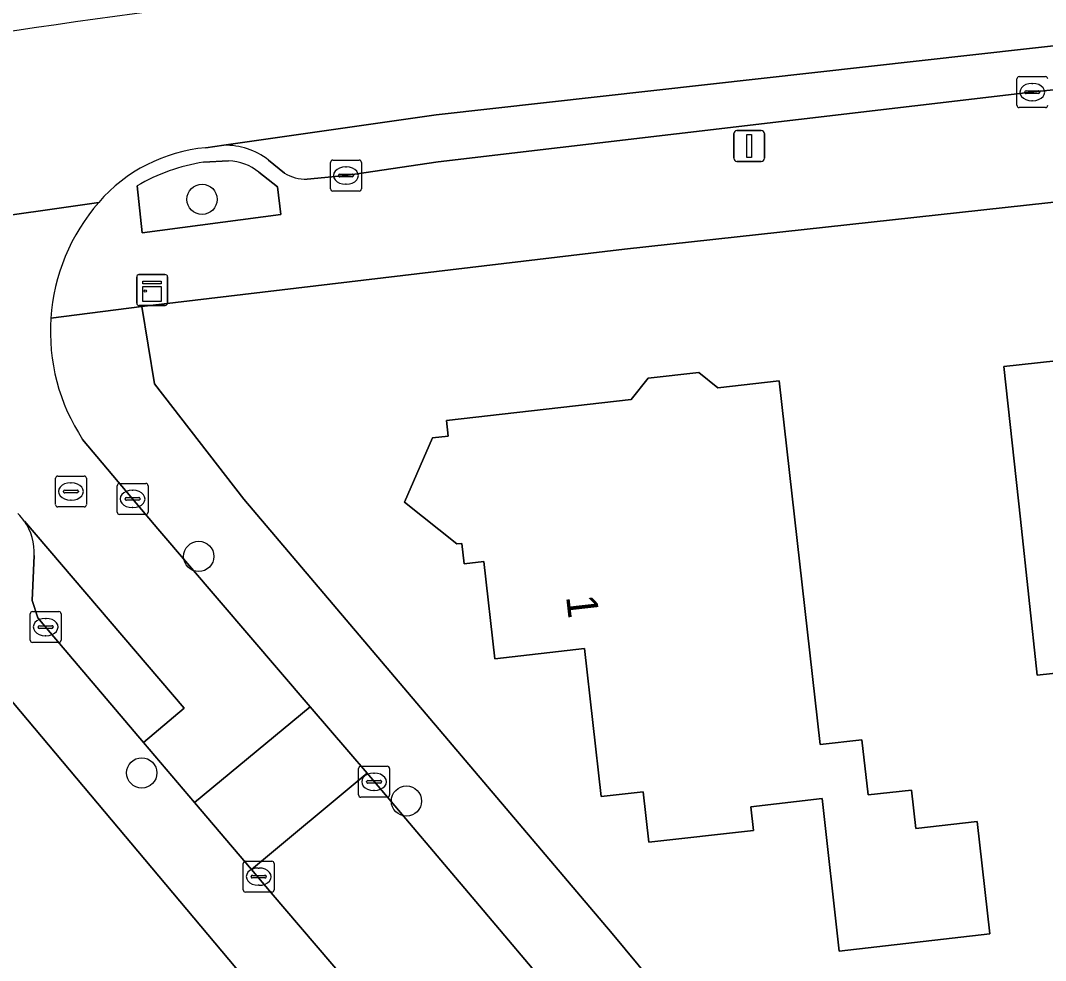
# Model space of a CAD drawing. Extents: x 161772 to 163126, y 383092 to 383917.
# Drawn here: x 162023.56 to 162056.73, y 383445 to 383475.4 of the extents above; entities that cross this region are included whole.
import ezdxf

# ---------------------------------------------------------------- set-up
doc = ezdxf.new("R2010")
doc.units = 0
for name, color, linetype in [('IMGEO_Boom', 7, 'Continuous'), ('IMGEO_Erf', 7, 'Continuous'), ('IMGEO_Groenvoorziening', 7, 'Continuous'), ('IMGEO_Kast', 7, 'Continuous'), ('IMGEO_Kolk', 7, 'Continuous'), ('IMGEO_Lichtmast', 7, 'Continuous'), ('IMGEO_Pand', 7, 'Continuous'), ('IMGEO_Pand_nummerreeks', 7, 'Continuous'), ('IMGEO_Parkeervlak_open', 7, 'Continuous'), ('IMGEO_Rijbaan_lokaal_gesloten', 7, 'Continuous'), ('IMGEO_Rijbaan_lokaal_open', 7, 'Continuous'), ('IMGEO_Rioolput', 7, 'Continuous'), ('IMGEO_Voetpad_gesloten', 7, 'Continuous')]:
    doc.layers.add(name, color=color, linetype=linetype)

msp = doc.modelspace()

# ---------------------------------------------------------------- linework, layer by layer
at = {"layer": 'IMGEO_Boom'}
for centre in [(162029.438, 383469.616), (162029.331, 383458.07), (162027.487, 383451.069), (162036.051, 383450.159)]:
    msp.add_circle(centre, 0.489, dxfattribs=at)
at = {"layer": 'IMGEO_Erf'}
for points in [[(162100.337, 383471.381), (162086.524, 383472.415), (162082.905, 383472.362), (162043.107, 383468.003), (162027.495, 383466.15), (162027.9, 383463.647), (162030.791, 383459.92), (162042.704, 383445.878), (162056.737, 383428.976), (162069.531, 383413.985), (162082.036, 383400.151), (162085.851, 383396.183), (162119.667, 383362.459)], [(162061.015, 383454.722), (162056.459, 383454.227), (162055.911, 383459.269), (162055.374, 383464.21), (162064.081, 383465.156)], [(161988.831, 383383.094), (161989.798, 383375.666), (161990.795, 383374.566), (161992.579, 383373.341), (161993.75, 383372.87), (162001.33, 383371.327), (162032.857, 383365.301), (162067.97, 383400.221), (162013.474, 383465.049)]]:
    msp.add_lwpolyline(points, dxfattribs=at)
msp.add_lwpolyline([(162050.055, 383445.31), (162049.497, 383450.238), (162047.191, 383449.977), (162047.277, 383449.211), (162043.888, 383448.828), (162043.704, 383450.457), (162042.352, 383450.305), (162041.811, 383455.087), (162038.905, 383454.759), (162038.55, 383457.9), (162037.915, 383457.828), (162037.84, 383458.491), (162037.685, 383458.474), (162035.988, 383459.826), (162036.891, 383461.899), (162037.401, 383461.956), (162037.344, 383462.464), (162043.319, 383463.14), (162043.869, 383463.829), (162045.505, 383464.014), (162046.125, 383463.521), (162048.105, 383463.744), (162049.434, 383451.991), (162050.784, 383452.144), (162050.987, 383450.355), (162052.393, 383450.514), (162052.533, 383449.27), (162054.515, 383449.494), (162054.926, 383445.861)], close=True, dxfattribs=at)
at = {"layer": 'IMGEO_Groenvoorziening'}
for points in [[(162030.298, 383470.858), (162029.485, 383470.816)], [(162031.982, 383469.127), (162031.883, 383470.017), (162031.28, 383470.493)], [(162027.337, 383470.05), (162027.505, 383468.53), (162031.982, 383469.127)]]:
    msp.add_lwpolyline(points, dxfattribs=at)
for centre, radius, start, end in [((162075.46, 383119.465), 359.398, 96.99366, 100.26192), ((162030.408, 383464.833), 6.054, 98.7701, 120.4834), ((162030.26, 383469.253), 1.605, 50.5653, 88.6555)]:
    msp.add_arc(centre, radius, start, end, dxfattribs=at)
at = {"layer": 'IMGEO_Kast'}
for p, q in [((162027.398, 383467.184), (162028.239, 383467.184)), ((162028.239, 383467.184), (162027.398, 383467.184)), ((162027.323, 383466.259), (162027.323, 383467.1)), ((162027.323, 383467.1), (162027.323, 383466.259)), ((162028.323, 383467.109), (162028.323, 383466.268)), ((162028.323, 383466.268), (162028.323, 383467.109)), ((162028.248, 383466.184), (162027.407, 383466.184)), ((162027.407, 383466.184), (162028.248, 383466.184))]:
    msp.add_line(p, q, dxfattribs=at)
for points in [[(162027.518, 383466.974), (162028.118, 383466.974), (162028.118, 383466.889), (162027.518, 383466.889), (162027.518, 383466.974)], [(162027.518, 383466.799), (162028.118, 383466.799), (162028.118, 383466.31), (162027.518, 383466.31), (162027.518, 383466.799)]]:
    msp.add_lwpolyline(points, dxfattribs=at)
msp.add_circle((162027.602, 383466.648), 0.0377, dxfattribs=at)
for centre, start, end in [((162027.401, 383467.106), 92.4484, 184.2845), ((162027.401, 383467.106), 92.4484, 184.2845), ((162028.245, 383467.106), 2.4484, 94.2845), ((162028.245, 383467.106), 2.4484, 94.2845), ((162027.401, 383466.262), 182.4484, 274.2845), ((162027.401, 383466.262), 182.4484, 274.2845), ((162028.245, 383466.262), 272.4484, 4.2845), ((162028.245, 383466.262), 272.4484, 4.2845)]:
    msp.add_arc(centre, 0.0779, start, end, dxfattribs=at)
at = {"layer": 'IMGEO_Kolk'}
for p, q in [((162055.798, 383472.657), (162055.798, 383473.509)), ((162055.873, 383473.583), (162056.725, 383473.583)), ((162056.057, 383473.077), (162056.057, 383473.089)), ((162056.1, 383473.126), (162056.498, 383473.126)), ((162056.286, 383473.363), (162056.311, 383473.363)), ((162056.541, 383473.089), (162056.541, 383473.077)), ((162056.495, 383473.04), (162056.097, 383473.04)), ((162056.309, 383472.803), (162056.284, 383472.803)), ((162056.725, 383472.583), (162055.873, 383472.583)), ((162033.593, 383469.958), (162033.593, 383470.81)), ((162033.668, 383470.884), (162034.52, 383470.884)), ((162034.594, 383470.81), (162034.594, 383469.958)), ((162034.081, 383470.664), (162034.106, 383470.664)), ((162033.852, 383470.378), (162033.852, 383470.39)), ((162034.29, 383470.341), (162033.892, 383470.341)), ((162033.895, 383470.427), (162034.293, 383470.427)), ((162034.104, 383470.104), (162034.079, 383470.104)), ((162034.336, 383470.39), (162034.336, 383470.378)), ((162034.52, 383469.884), (162033.668, 383469.884)), ((162026.691, 383459.502), (162026.691, 383460.354)), ((162026.766, 383460.428), (162027.618, 383460.428)), ((162027.179, 383460.208), (162027.204, 383460.208)), ((162027.692, 383460.354), (162027.692, 383459.502)), ((162026.95, 383459.922), (162026.95, 383459.934)), ((162027.388, 383459.885), (162026.99, 383459.885)), ((162026.993, 383459.971), (162027.391, 383459.971)), ((162027.434, 383459.934), (162027.434, 383459.922)), ((162027.202, 383459.648), (162027.177, 383459.648)), ((162027.618, 383459.428), (162026.766, 383459.428)), ((162023.878, 383455.36), (162023.878, 383456.212)), ((162023.953, 383456.286), (162024.805, 383456.286)), ((162024.879, 383456.212), (162024.879, 383455.36)), ((162024.366, 383456.066), (162024.391, 383456.066)), ((162024.137, 383455.78), (162024.137, 383455.792)), ((162024.575, 383455.743), (162024.177, 383455.743)), ((162024.18, 383455.829), (162024.578, 383455.829)), ((162024.621, 383455.792), (162024.621, 383455.78)), ((162024.805, 383455.286), (162023.953, 383455.286)), ((162024.389, 383455.506), (162024.364, 383455.506)), ((162034.502, 383450.357), (162034.502, 383451.209)), ((162034.577, 383451.283), (162035.429, 383451.283)), ((162035.503, 383451.209), (162035.503, 383450.357)), ((162034.99, 383451.063), (162035.015, 383451.063)), ((162034.761, 383450.777), (162034.761, 383450.789)), ((162035.199, 383450.74), (162034.801, 383450.74)), ((162034.804, 383450.826), (162035.202, 383450.826)), ((162035.245, 383450.789), (162035.245, 383450.777)), ((162035.429, 383450.283), (162034.577, 383450.283)), ((162035.013, 383450.503), (162034.988, 383450.503)), ((162030.77, 383447.288), (162030.77, 383448.14)), ((162030.845, 383448.214), (162031.697, 383448.214)), ((162031.258, 383447.994), (162031.283, 383447.994)), ((162031.771, 383448.14), (162031.771, 383447.288)), ((162031.029, 383447.708), (162031.029, 383447.72)), ((162031.467, 383447.671), (162031.069, 383447.671)), ((162031.072, 383447.757), (162031.47, 383447.757)), ((162031.513, 383447.72), (162031.513, 383447.708)), ((162031.281, 383447.434), (162031.256, 383447.434)), ((162031.697, 383447.214), (162030.845, 383447.214))]:
    msp.add_line(p, q, dxfattribs=at)
for points in [[(162055.798, 383472.657), (162055.798, 383473.509)], [(162055.873, 383473.583), (162056.725, 383473.583)], [(162056.725, 383472.583), (162055.873, 383472.583)], [(162033.593, 383469.958), (162033.593, 383470.81)], [(162033.668, 383470.884), (162034.52, 383470.884)], [(162034.594, 383470.81), (162034.594, 383469.958)], [(162034.52, 383469.884), (162033.668, 383469.884)], [(162026.691, 383459.502), (162026.691, 383460.354)], [(162026.766, 383460.428), (162027.618, 383460.428)], [(162027.692, 383460.354), (162027.692, 383459.502)], [(162027.618, 383459.428), (162026.766, 383459.428)], [(162023.878, 383455.36), (162023.878, 383456.212)], [(162023.953, 383456.286), (162024.805, 383456.286)], [(162024.879, 383456.212), (162024.879, 383455.36)], [(162024.805, 383455.286), (162023.953, 383455.286)], [(162034.502, 383450.357), (162034.502, 383451.209)], [(162034.577, 383451.283), (162035.429, 383451.283)], [(162035.503, 383451.209), (162035.503, 383450.357)], [(162035.429, 383450.283), (162034.577, 383450.283)], [(162030.77, 383447.288), (162030.77, 383448.14)], [(162030.845, 383448.214), (162031.697, 383448.214)], [(162031.771, 383448.14), (162031.771, 383447.288)], [(162031.697, 383447.214), (162030.845, 383447.214)]]:
    msp.add_lwpolyline(points, dxfattribs=at)
for centre, radius, start, end in [((162055.875, 383473.507), 0.0765, 91.552, 178.448), ((162055.875, 383473.507), 0.0765, 91.552, 178.448), ((162056.723, 383473.507), 0.0765, 1.552, 88.448), ((162056.723, 383473.507), 0.0765, 1.552, 88.448), ((162056.097, 383473.086), 0.0403, 85.8775, 175.7526), ((162056.502, 383473.088), 0.0386, 1.7309, 96.639), ((162056.094, 383473.076), 0.0366, 178.938, 274.7102), ((162056.498, 383473.083), 0.043, 264.8664, 352.4533), ((162055.875, 383472.659), 0.0765, 181.552, 268.448), ((162055.875, 383472.659), 0.0765, 181.552, 268.448), ((162056.723, 383472.659), 0.0765, 271.552, 358.448), ((162056.723, 383472.659), 0.0765, 271.552, 358.448), ((162033.67, 383470.808), 0.0765, 91.552, 178.448), ((162033.67, 383470.808), 0.0765, 91.552, 178.448), ((162034.518, 383470.808), 0.0765, 1.552, 88.448), ((162034.518, 383470.808), 0.0765, 1.552, 88.448), ((162033.892, 383470.387), 0.0403, 85.8775, 175.7526), ((162033.889, 383470.377), 0.0366, 178.938, 274.7102), ((162034.293, 383470.384), 0.043, 264.8664, 352.4533), ((162034.297, 383470.389), 0.0386, 1.7309, 96.639), ((162033.67, 383469.96), 0.0765, 181.552, 268.448), ((162033.67, 383469.96), 0.0765, 181.552, 268.448), ((162034.518, 383469.96), 0.0765, 271.552, 358.448), ((162034.518, 383469.96), 0.0765, 271.552, 358.448), ((162026.768, 383460.352), 0.0765, 91.552, 178.448), ((162026.768, 383460.352), 0.0765, 91.552, 178.448), ((162027.616, 383460.352), 0.0765, 1.552, 88.448), ((162027.616, 383460.352), 0.0765, 1.552, 88.448), ((162026.99, 383459.931), 0.0403, 85.8775, 175.7526), ((162026.987, 383459.921), 0.0366, 178.938, 274.7102), ((162027.391, 383459.928), 0.043, 264.8664, 352.4533), ((162027.395, 383459.933), 0.0386, 1.7309, 96.639), ((162026.768, 383459.504), 0.0765, 181.552, 268.448), ((162026.768, 383459.504), 0.0765, 181.552, 268.448), ((162027.616, 383459.504), 0.0765, 271.552, 358.448), ((162027.616, 383459.504), 0.0765, 271.552, 358.448), ((162023.955, 383456.21), 0.0765, 91.552, 178.448), ((162023.955, 383456.21), 0.0765, 91.552, 178.448), ((162024.803, 383456.21), 0.0765, 1.552, 88.448), ((162024.803, 383456.21), 0.0765, 1.552, 88.448), ((162024.177, 383455.789), 0.0403, 85.8775, 175.7526), ((162024.174, 383455.779), 0.0366, 178.938, 274.7102), ((162024.578, 383455.786), 0.043, 264.8664, 352.4533), ((162024.582, 383455.791), 0.0386, 1.7309, 96.639), ((162023.955, 383455.362), 0.0765, 181.552, 268.448), ((162023.955, 383455.362), 0.0765, 181.552, 268.448), ((162024.803, 383455.362), 0.0765, 271.552, 358.448), ((162024.803, 383455.362), 0.0765, 271.552, 358.448), ((162034.579, 383451.207), 0.0765, 91.552, 178.448), ((162034.579, 383451.207), 0.0765, 91.552, 178.448), ((162035.427, 383451.207), 0.0765, 1.552, 88.448), ((162035.427, 383451.207), 0.0765, 1.552, 88.448), ((162034.801, 383450.786), 0.0403, 85.8775, 175.7526), ((162034.798, 383450.776), 0.0366, 178.938, 274.7102), ((162035.202, 383450.783), 0.043, 264.8664, 352.4533), ((162035.206, 383450.788), 0.0386, 1.7309, 96.639), ((162034.579, 383450.359), 0.0765, 181.552, 268.448), ((162034.579, 383450.359), 0.0765, 181.552, 268.448), ((162035.427, 383450.359), 0.0765, 271.552, 358.448), ((162035.427, 383450.359), 0.0765, 271.552, 358.448), ((162030.847, 383448.138), 0.0765, 91.552, 178.448), ((162030.847, 383448.138), 0.0765, 91.552, 178.448), ((162031.695, 383448.138), 0.0765, 1.552, 88.448), ((162031.695, 383448.138), 0.0765, 1.552, 88.448), ((162031.069, 383447.717), 0.0403, 85.8775, 175.7526), ((162031.066, 383447.707), 0.0366, 178.938, 274.7102), ((162031.47, 383447.714), 0.043, 264.8664, 352.4533), ((162031.474, 383447.719), 0.0386, 1.7309, 96.639), ((162030.847, 383447.29), 0.0765, 181.552, 268.448), ((162030.847, 383447.29), 0.0765, 181.552, 268.448), ((162031.695, 383447.29), 0.0765, 271.552, 358.448), ((162031.695, 383447.29), 0.0765, 271.552, 358.448)]:
    msp.add_arc(centre, radius, start, end, dxfattribs=at)
for centre, major_axis, ratio, start_param, end_param in [((162056.285, 383473.083), (-0.387, 0.002), 0.722429, 4.712389, 7.853982), ((162056.31, 383473.083), (-0.39, 0.002), 0.717154, 1.570796, 4.712389), ((162034.08, 383470.384), (-0.387, 0.002), 0.722429, 4.712389, 7.853982), ((162034.105, 383470.384), (-0.39, 0.002), 0.717154, 1.570796, 4.712389), ((162027.178, 383459.928), (-0.387, 0.002), 0.722429, 4.712389, 7.853982), ((162027.203, 383459.928), (-0.39, 0.002), 0.717154, 1.570796, 4.712389), ((162024.365, 383455.786), (-0.387, 0.002), 0.722429, 4.712389, 7.853982), ((162024.39, 383455.786), (-0.39, 0.002), 0.717154, 1.570796, 4.712389), ((162034.989, 383450.783), (-0.387, 0.002), 0.722429, 4.712389, 7.853982), ((162035.014, 383450.783), (-0.39, 0.002), 0.717154, 1.570796, 4.712389), ((162031.257, 383447.714), (-0.387, 0.002), 0.722429, 4.712389, 7.853982), ((162031.282, 383447.714), (-0.39, 0.002), 0.717154, 1.570796, 4.712389)]:
    msp.add_ellipse(centre, major_axis=major_axis, ratio=ratio, start_param=start_param, end_param=end_param, dxfattribs=at)
at = {"layer": 'IMGEO_Lichtmast'}
for p, q in [((162046.74, 383471.842), (162047.53, 383471.842)), ((162047.53, 383471.842), (162046.74, 383471.842)), ((162046.64, 383470.942), (162046.64, 383471.742)), ((162046.64, 383471.742), (162046.64, 383470.942)), ((162047.63, 383471.742), (162047.63, 383470.942)), ((162047.63, 383470.942), (162047.63, 383471.742)), ((162047.53, 383470.842), (162046.74, 383470.842)), ((162046.74, 383470.842), (162047.53, 383470.842))]:
    msp.add_line(p, q, dxfattribs=at)
msp.add_lwpolyline([(162047.06, 383471.717), (162047.21, 383471.717), (162047.21, 383470.967), (162047.06, 383470.967), (162047.06, 383471.717)], dxfattribs=at)
for centre, start, end in [((162046.74, 383471.742), 90, 180), ((162046.74, 383471.742), 90, 180), ((162047.53, 383471.742), 0, 90), ((162047.53, 383471.742), 360, 90), ((162046.74, 383470.942), 180, 270), ((162046.74, 383470.942), 180, 270), ((162047.53, 383470.942), 270, 0), ((162047.53, 383470.942), 270, 0)]:
    msp.add_arc(centre, 0.1, start, end, dxfattribs=at)
at = {"layer": 'IMGEO_Pand'}
for points in [[(162065.3, 383456.099), (162064.748, 383460.201), (162064.959, 383460.224), (162064.773, 383461.931), (162064.435, 383461.894), (162064.081, 383465.156), (162055.374, 383464.21), (162055.911, 383459.269), (162056.459, 383454.227), (162061.015, 383454.722), (162061.713, 383448.299), (162061.971, 383448.327), (162064.838, 383440.938), (162068.574, 383443.678), (162071.025, 383445.475), (162070.874, 383446.386), (162070.1, 383451.06), (162069.645, 383454.447)], [(162050.055, 383445.31), (162054.926, 383445.861), (162054.515, 383449.494), (162052.533, 383449.27), (162052.393, 383450.514), (162050.987, 383450.355), (162050.784, 383452.144), (162049.434, 383451.991), (162048.105, 383463.744), (162046.125, 383463.521), (162045.505, 383464.014), (162043.869, 383463.829), (162043.319, 383463.14), (162037.344, 383462.464), (162037.401, 383461.956), (162036.891, 383461.899), (162035.988, 383459.826), (162037.685, 383458.474), (162037.84, 383458.491), (162037.915, 383457.828), (162038.55, 383457.9), (162038.905, 383454.759), (162041.811, 383455.087), (162042.352, 383450.305), (162043.704, 383450.457), (162043.888, 383448.828), (162047.277, 383449.211), (162047.191, 383449.977), (162049.497, 383450.238)]]:
    msp.add_lwpolyline(points, close=True, dxfattribs=at)
at = {"layer": 'IMGEO_Parkeervlak_open'}
for points in [[(162102.29, 383478.671), (162078.015, 383476.679), (162063.153, 383475.268), (162037.016, 383472.344), (162030.14, 383471.368)], [(162032.838, 383470.268), (162034.094, 383470.386), (162037.074, 383470.831), (162056.442, 383473.101), (162063.201, 383473.774)], [(162031.587, 383470.888), (162032.1, 383470.461)], [(162024.006, 383458.096), (162023.946, 383456.646), (162024.128, 383456.084), (162024.525, 383455.612), (162027.544, 383452.055), (162028.859, 383453.162), (162023.689, 383459.213)]]:
    msp.add_lwpolyline(points, dxfattribs=at)
for centre, radius, start, end in [((162030.172, 383469.044), 2.324, 52.504, 90.7925), ((162032.809, 383471.664), 1.396, 239.4888, 271.2), ((162022.258, 383458.203), 1.751, 356.4804, 35.207)]:
    msp.add_arc(centre, radius, start, end, dxfattribs=at)
at = {"layer": 'IMGEO_Rijbaan_lokaal_gesloten'}
for points in [[(162029.555, 383471.285), (162030.14, 383471.368), (162037.016, 383472.344), (162063.153, 383475.268)], [(162015.582, 383468.932), (162016.551, 383468.707), (162017.539, 383468.296), (162026.095, 383469.518)]]:
    msp.add_lwpolyline(points, dxfattribs=at)
for centre, radius, start, end in [((162075.46, 383119.465), 359.398, 96.99366, 100.26192), ((162030.018, 383466.107), 5.199, 95.1115, 138.9947)]:
    msp.add_arc(centre, radius, start, end, dxfattribs=at)
at = {"layer": 'IMGEO_Rijbaan_lokaal_open'}
for points in [[(162026.095, 383469.518), (162017.539, 383468.296)], [(162023.689, 383459.213), (162028.859, 383453.162), (162027.544, 383452.055), (162029.195, 383450.109), (162032.937, 383453.211), (162028.008, 383458.961), (162027.191, 383459.927), (162025.575, 383461.853)]]:
    msp.add_lwpolyline(points, dxfattribs=at)
for points in [[(162034.776, 383451.058), (162034.192, 383451.747), (162032.937, 383453.211), (162029.195, 383450.109), (162031.033, 383447.948)], [(162040.822, 383443.925), (162038.41, 383446.77), (162034.776, 383451.058), (162031.033, 383447.948), (162031.679, 383447.192), (162034.081, 383444.38), (162034.744, 383443.6), (162036.054, 383444.697), (162040.018, 383440.006), (162043.957, 383435.348), (162047.931, 383430.647), (162046.657, 383429.59), (162047.148, 383429.013), (162049.56, 383426.147), (162050.138, 383425.46), (162051.448, 383426.528), (162055.02, 383422.31), (162058.355, 383418.369), (162060.745, 383420.481)]]:
    msp.add_lwpolyline(points, close=True, dxfattribs=at)
for centre, radius, start, end in [((162030.897, 383465.341), 6.365, 138.9796, 176.1047), ((162030.885, 383465.34), 6.353, 176.095, 213.2943), ((162022.192, 383458.142), 1.84, 35.5828, 45.4229)]:
    msp.add_arc(centre, radius, start, end, dxfattribs=at)
at = {"layer": 'IMGEO_Rioolput'}
for p, q in [((162024.696, 383459.743), (162024.696, 383460.595)), ((162024.771, 383460.669), (162025.623, 383460.669)), ((162025.697, 383460.595), (162025.697, 383459.743)), ((162024.955, 383460.163), (162024.955, 383460.175)), ((162024.998, 383460.212), (162025.396, 383460.212)), ((162025.184, 383460.449), (162025.209, 383460.449)), ((162025.439, 383460.175), (162025.439, 383460.163)), ((162025.393, 383460.126), (162024.995, 383460.126)), ((162025.207, 383459.889), (162025.182, 383459.889)), ((162025.623, 383459.669), (162024.771, 383459.669))]:
    msp.add_line(p, q, dxfattribs=at)
for points in [[(162024.696, 383459.743), (162024.696, 383460.595)], [(162024.771, 383460.669), (162025.623, 383460.669)], [(162025.697, 383460.595), (162025.697, 383459.743)], [(162025.623, 383459.669), (162024.771, 383459.669)]]:
    msp.add_lwpolyline(points, dxfattribs=at)
for centre, radius, start, end in [((162024.773, 383460.593), 0.0765, 91.552, 178.448), ((162024.773, 383460.593), 0.0765, 91.552, 178.448), ((162025.621, 383460.593), 0.0765, 1.552, 88.448), ((162025.621, 383460.593), 0.0765, 1.552, 88.448), ((162024.995, 383460.172), 0.0403, 85.8775, 175.7526), ((162024.992, 383460.162), 0.0366, 178.938, 274.7102), ((162025.396, 383460.169), 0.043, 264.8664, 352.4533), ((162025.4, 383460.174), 0.0386, 1.7309, 96.639), ((162024.773, 383459.745), 0.0765, 181.552, 268.448), ((162024.773, 383459.745), 0.0765, 181.552, 268.448), ((162025.621, 383459.745), 0.0765, 271.552, 358.448), ((162025.621, 383459.745), 0.0765, 271.552, 358.448)]:
    msp.add_arc(centre, radius, start, end, dxfattribs=at)
for centre, major_axis, ratio, start_param, end_param in [((162025.183, 383460.169), (-0.387, 0.002), 0.722429, 4.712389, 7.853982), ((162025.208, 383460.169), (-0.39, 0.002), 0.717154, 1.570796, 4.712389)]:
    msp.add_ellipse(centre, major_axis=major_axis, ratio=ratio, start_param=start_param, end_param=end_param, dxfattribs=at)
at = {"layer": 'IMGEO_Voetpad_gesloten'}
for points in [[(162102.047, 383477.198), (162100.759, 383477.08), (162100.604, 383477.068), (162100.645, 383476.589), (162095.726, 383476.169), (162095.684, 383476.667), (162095.429, 383476.645), (162092.257, 383476.371), (162089.085, 383476.094), (162081.983, 383475.478), (162082.019, 383475.074), (162078.324, 383474.745), (162078.287, 383475.158), (162074.886, 383474.863), (162072.133, 383474.615), (162072.179, 383474.118), (162063.247, 383473.277), (162063.201, 383473.774), (162056.442, 383473.101), (162037.074, 383470.831), (162034.094, 383470.386), (162032.838, 383470.268)], [(162024.547, 383465.773), (162027.495, 383466.15), (162043.107, 383468.003), (162082.905, 383472.362)], [(162030.14, 383471.368), (162029.555, 383471.285)], [(162029.485, 383470.816), (162030.298, 383470.858)], [(162032.1, 383470.461), (162031.587, 383470.888)], [(162031.28, 383470.493), (162031.883, 383470.017), (162031.982, 383469.127)], [(162031.982, 383469.127), (162027.505, 383468.53), (162027.337, 383470.05)], [(162019.777, 383466.499), (162013.474, 383465.049), (162067.97, 383400.221), (162069.608, 383398.523), (162069.956, 383398.861), (162070.285, 383399.377)], [(162085.851, 383396.183), (162082.036, 383400.151), (162069.531, 383413.985), (162056.737, 383428.976), (162042.704, 383445.878), (162030.791, 383459.92), (162027.9, 383463.647), (162027.495, 383466.15), (162024.547, 383465.773)], [(162025.575, 383461.853), (162027.191, 383459.927), (162028.008, 383458.961), (162032.937, 383453.211), (162034.192, 383451.747), (162034.776, 383451.058), (162038.41, 383446.77), (162040.822, 383443.925), (162060.745, 383420.481), (162062.563, 383418.343), (162071.059, 383408.345), (162073.542, 383405.497), (162076.743, 383402.112), (162077.699, 383401.158), (162089.151, 383389.723)], [(162034.744, 383443.6), (162034.081, 383444.38), (162031.679, 383447.192), (162031.033, 383447.948), (162029.195, 383450.109), (162027.544, 383452.055), (162024.525, 383455.612), (162024.128, 383456.084), (162023.946, 383456.646), (162024.006, 383458.096)]]:
    msp.add_lwpolyline(points, dxfattribs=at)
for centre, radius, start, end in [((162030.018, 383466.107), 5.199, 95.1115, 138.9947), ((162030.172, 383469.044), 2.324, 52.504, 90.7925), ((162030.408, 383464.833), 6.054, 98.7701, 120.4834), ((162030.26, 383469.253), 1.605, 50.5653, 88.6555), ((162032.809, 383471.664), 1.396, 239.4888, 271.2), ((162030.897, 383465.341), 6.365, 138.9796, 176.1047), ((162030.885, 383465.34), 6.353, 176.095, 213.2943), ((162022.192, 383458.142), 1.84, 35.5828, 45.4229), ((162022.258, 383458.203), 1.751, 356.4804, 35.207)]:
    msp.add_arc(centre, radius, start, end, dxfattribs=at)

# ---------------------------------------------------------------- texts
at = {"layer": 'IMGEO_Pand_nummerreeks'}
msp.add_text('1', height=1, rotation=276.4483, dxfattribs=at).set_placement((162041.213, 383456.773))

doc.saveas('drawing.dxf')
